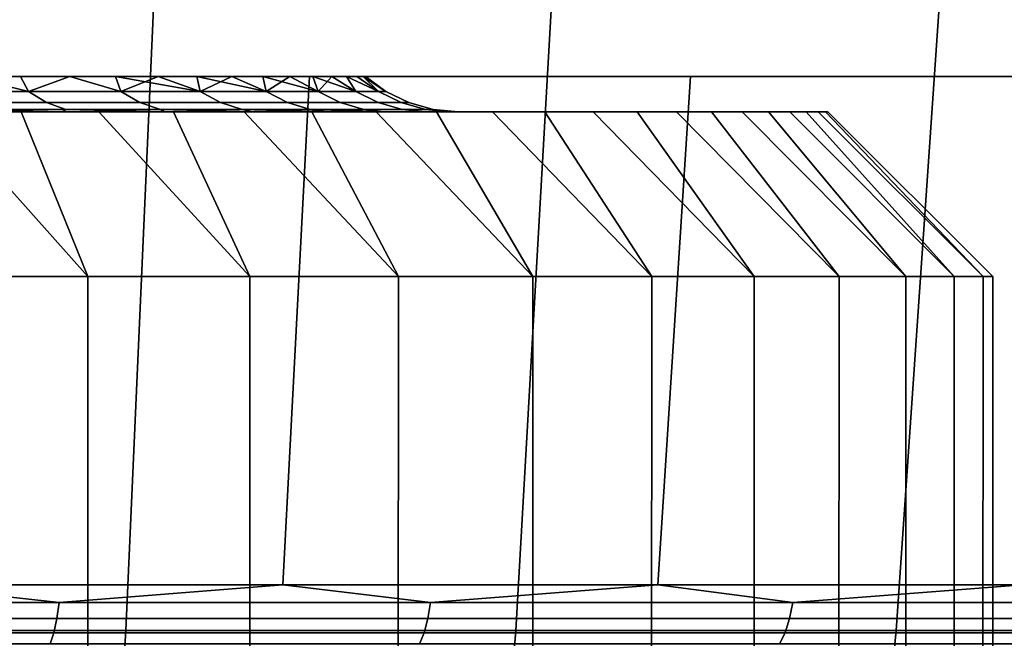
# Model space of a CAD drawing. Header units: metres. Extents: x -109 to 109, y -100 to 76.
# Tile 223 of 337: x -69.06 to -63.43, y 45.49 to 49.03. Entities that reach past the tile are written whole.
import ezdxf

# ---------------------------------------------------------------- set-up
doc = ezdxf.new("R2010")
doc.units = ezdxf.units.M
doc.layers.add('solid_21062310', color=7, linetype='CONTINUOUS')

msp = doc.modelspace()

# ---------------------------------------------------------------- linework, layer by layer
at = {"layer": 'solid_21062310'}
for points in [[(-68.449715, 45.537159, -30.792774), (-70.718918, 45.537159, -31.298262), (-70.596886, 49.349998, -31.9594), (-68.279625, 49.349998, -31.443209)], [(-70.718918, 45.537159, 31.298262), (-68.449715, 45.537159, 30.792774), (-68.279625, 49.349998, 31.443209), (-70.596886, 49.349998, 31.9594)], [(-66.223457, 45.537159, -30.122993), (-68.449715, 45.537159, -30.792774), (-68.279625, 49.349998, -31.443209), (-66.006279, 49.349998, -30.759256)], [(-68.449715, 45.537159, 30.792774), (-66.223457, 45.537159, 30.122993), (-66.006279, 49.349998, 30.759256), (-68.279625, 49.349998, 31.443209)], [(-64.05204, 45.537159, -29.292496), (-66.223457, 45.537159, -30.122993), (-66.006279, 49.349998, -30.759256), (-63.789055, 49.349998, -29.911232)], [(-66.223457, 45.537159, 30.122993), (-64.05204, 45.537159, 29.292496), (-63.789055, 49.349998, 29.911232), (-66.006279, 49.349998, 30.759256)], [(-61.947033, 45.537159, -28.30571), (-64.05204, 45.537159, -29.292496), (-63.789055, 49.349998, -29.911232), (-61.639652, 49.349998, -28.903635)], [(-64.05204, 45.537159, 29.292496), (-61.947033, 45.537159, 28.30571), (-61.639652, 49.349998, 28.903635), (-63.789055, 49.349998, 29.911232)], [(-105.990959, 48.701729, 9.09821), (-76.5, 48.701729, 9.418473), (-47.770813, 48.701729, 11.274169)], [(-105.990959, 48.701729, 9.09821), (-47.770813, 48.701729, 11.274169), (-48.694653, 48.701729, 13.392285), (-105.229187, 48.701729, 11.274169)], [(-47.009045, 48.701729, -9.09821), (-76.5, 48.701729, -9.418473), (-105.229187, 48.701729, -11.274169)], [(-47.009045, 48.701729, -9.09821), (-105.229187, 48.701729, -11.274169), (-104.305344, 48.701729, -13.392285), (-47.770813, 48.701729, -11.274169)], [(-105.229187, 48.701729, 11.274169), (-48.694653, 48.701729, 13.392285), (-49.771805, 48.701729, 15.429821), (-104.305344, 48.701729, 13.392285)], [(-47.770813, 48.701729, -11.274169), (-104.305344, 48.701729, -13.392285), (-103.228195, 48.701729, -15.429821), (-48.694653, 48.701729, -13.392285)], [(-104.305344, 48.701729, 13.392285), (-49.771805, 48.701729, 15.429821), (-51.001373, 48.701729, 17.386974), (-103.228195, 48.701729, 15.429821)], [(-48.694653, 48.701729, -13.392285), (-103.228195, 48.701729, -15.429821), (-101.998627, 48.701729, -17.386974), (-49.771805, 48.701729, -15.429821)], [(-103.228195, 48.701729, 15.429821), (-51.001373, 48.701729, 17.386974), (-52.369823, 48.701729, 19.240938), (-101.998627, 48.701729, 17.386974)], [(-49.771805, 48.701729, -15.429821), (-101.998627, 48.701729, -17.386974), (-100.630173, 48.701729, -19.240938), (-51.001373, 48.701729, -17.386974)], [(-101.998627, 48.701729, 17.386974), (-52.369823, 48.701729, 19.240938), (-53.877609, 48.701729, 20.993099), (-100.630173, 48.701729, 19.240938)], [(-51.001373, 48.701729, -17.386974), (-100.630173, 48.701729, -19.240938), (-99.122391, 48.701729, -20.993099), (-52.369823, 48.701729, -19.240938)], [(-100.630173, 48.701729, 19.240938), (-53.877609, 48.701729, 20.993099), (-99.122391, 48.701729, 20.993099)], [(-53.877609, 48.701729, -20.993099), (-99.122391, 48.701729, -20.993099), (-97.493103, 48.701729, -22.622393)], [(-52.369823, 48.701729, -19.240938), (-99.122391, 48.701729, -20.993099), (-53.877609, 48.701729, -20.993099)], [(-99.122391, 48.701729, 20.993099), (-53.877609, 48.701729, 20.993099), (-55.506901, 48.701729, 22.622393)], [(-99.122391, 48.701729, 20.993099), (-55.506901, 48.701729, 22.622393), (-97.493103, 48.701729, 22.622393)], [(-55.506901, 48.701729, -22.622393), (-97.493103, 48.701729, -22.622393), (-95.740936, 48.701729, -24.130175)], [(-53.877609, 48.701729, -20.993099), (-97.493103, 48.701729, -22.622393), (-55.506901, 48.701729, -22.622393)], [(-97.493103, 48.701729, 22.622393), (-55.506901, 48.701729, 22.622393), (-57.25906, 48.701729, 24.130175)], [(-97.493103, 48.701729, 22.622393), (-57.25906, 48.701729, 24.130175), (-95.740936, 48.701729, 24.130175)], [(-57.25906, 48.701729, -24.130175), (-95.740936, 48.701729, -24.130175), (-93.886978, 48.701729, -25.498627)], [(-55.506901, 48.701729, -22.622393), (-95.740936, 48.701729, -24.130175), (-57.25906, 48.701729, -24.130175)], [(-95.740936, 48.701729, 24.130175), (-57.25906, 48.701729, 24.130175), (-59.113026, 48.701729, 25.498627)], [(-95.740936, 48.701729, 24.130175), (-59.113026, 48.701729, 25.498627), (-93.886978, 48.701729, 25.498627)], [(-59.113026, 48.701729, -25.498627), (-93.886978, 48.701729, -25.498627), (-91.929825, 48.701729, -26.728193)], [(-57.25906, 48.701729, -24.130175), (-93.886978, 48.701729, -25.498627), (-59.113026, 48.701729, -25.498627)], [(-93.886978, 48.701729, 25.498627), (-59.113026, 48.701729, 25.498627), (-61.070179, 48.701729, 26.728193)], [(-93.886978, 48.701729, 25.498627), (-61.070179, 48.701729, 26.728193), (-91.929825, 48.701729, 26.728193)], [(-61.070179, 48.701729, -26.728193), (-91.929825, 48.701729, -26.728193), (-89.892288, 48.701729, -27.805347)], [(-59.113026, 48.701729, -25.498627), (-91.929825, 48.701729, -26.728193), (-61.070179, 48.701729, -26.728193)], [(-91.929825, 48.701729, 26.728193), (-61.070179, 48.701729, 26.728193), (-63.107716, 48.701729, 27.805347)], [(-91.929825, 48.701729, 26.728193), (-63.107716, 48.701729, 27.805347), (-89.892288, 48.701729, 27.805347)], [(-63.107716, 48.701729, -27.805347), (-89.892288, 48.701729, -27.805347), (-87.77417, 48.701729, -28.729185)], [(-61.070179, 48.701729, -26.728193), (-89.892288, 48.701729, -27.805347), (-63.107716, 48.701729, -27.805347)], [(-89.892288, 48.701729, 27.805347), (-63.107716, 48.701729, 27.805347), (-65.22583, 48.701729, 28.729185)], [(-89.892288, 48.701729, 27.805347), (-65.22583, 48.701729, 28.729185), (-87.77417, 48.701729, 28.729185)], [(-65.22583, 48.701729, -28.729185), (-87.77417, 48.701729, -28.729185), (-85.598213, 48.701729, -29.490955)], [(-63.107716, 48.701729, -27.805347), (-87.77417, 48.701729, -28.729185), (-65.22583, 48.701729, -28.729185)], [(-87.77417, 48.701729, 28.729185), (-65.22583, 48.701729, 28.729185), (-67.401787, 48.701729, 29.490955)], [(-87.77417, 48.701729, 28.729185), (-67.401787, 48.701729, 29.490955), (-85.598213, 48.701729, 29.490955)], [(-67.401787, 48.701729, -29.490955), (-85.598213, 48.701729, -29.490955), (-83.366791, 48.701729, -30.088509)], [(-65.22583, 48.701729, -28.729185), (-85.598213, 48.701729, -29.490955), (-67.401787, 48.701729, -29.490955)], [(-85.598213, 48.701729, 29.490955), (-67.401787, 48.701729, 29.490955), (-69.633209, 48.701729, 30.088509)], [(-67.401787, 48.701729, -29.490955), (-83.366791, 48.701729, -30.088509), (-69.633209, 48.701729, -30.088509)], [(-47.770813, 48.701729, 11.274169), (-76.5, 48.701729, 9.418473), (-76.021614, 48.701729, 9.406491)], [(-47.009045, 48.701729, -9.09821), (-76.021614, 48.701729, -9.406491), (-76.5, 48.701729, -9.418473)], [(-47.770813, 48.701729, 11.274169), (-76.021614, 48.701729, 9.406491), (-75.546883, 48.701729, 9.370547)], [(-47.009045, 48.701729, -9.09821), (-75.546883, 48.701729, -9.370547), (-76.021614, 48.701729, -9.406491)], [(-47.770813, 48.701729, 11.274169), (-75.546883, 48.701729, 9.370547), (-75.075119, 48.701729, 9.310287)], [(-47.009045, 48.701729, -9.09821), (-75.075119, 48.701729, -9.310287), (-75.546883, 48.701729, -9.370547)], [(-47.770813, 48.701729, 11.274169), (-75.075119, 48.701729, 9.310287), (-74.604301, 48.701729, 9.225727)], [(-47.009045, 48.701729, -9.09821), (-74.604301, 48.701729, -9.225727), (-75.075119, 48.701729, -9.310287)], [(-47.770813, 48.701729, 11.274169), (-74.604301, 48.701729, 9.225727), (-74.137993, 48.701729, 9.117626)], [(-47.009045, 48.701729, -9.09821), (-74.137993, 48.701729, -9.117626), (-74.604301, 48.701729, -9.225727)], [(-47.770813, 48.701729, 11.274169), (-74.137993, 48.701729, 9.117626), (-73.679764, 48.701729, 8.986746), (-47.009045, 48.701729, 9.09821)], [(-47.009045, 48.701729, -9.09821), (-73.679764, 48.701729, -8.986746), (-74.137993, 48.701729, -9.117626)], [(-47.009045, 48.701729, 9.09821), (-73.679764, 48.701729, 8.986746), (-73.230118, 48.701729, 8.832915)], [(-47.009045, 48.701729, -9.09821), (-46.411491, 48.701729, -6.866788), (-73.230118, 48.701729, -8.832915), (-73.679764, 48.701729, -8.986746)], [(-47.009045, 48.701729, 9.09821), (-73.230118, 48.701729, 8.832915), (-72.786186, 48.701729, 8.655374)], [(-46.411491, 48.701729, -6.866788), (-72.786186, 48.701729, -8.655374), (-73.230118, 48.701729, -8.832915)], [(-47.009045, 48.701729, 9.09821), (-72.786186, 48.701729, 8.655374), (-72.351105, 48.701729, 8.455544)], [(-46.411491, 48.701729, -6.866788), (-72.351105, 48.701729, -8.455544), (-72.786186, 48.701729, -8.655374)], [(-47.009045, 48.701729, 9.09821), (-72.351105, 48.701729, 8.455544), (-71.928223, 48.701729, 8.234913)], [(-46.411491, 48.701729, -6.866788), (-71.928223, 48.701729, -8.234913), (-72.351105, 48.701729, -8.455544)], [(-47.009045, 48.701729, 9.09821), (-71.928223, 48.701729, 8.234913), (-71.518929, 48.701729, 7.993887)], [(-46.411491, 48.701729, -6.866788), (-71.518929, 48.701729, -7.993887), (-71.928223, 48.701729, -8.234913)], [(-47.009045, 48.701729, 9.09821), (-71.518929, 48.701729, 7.993887), (-71.120064, 48.701729, 7.730749)], [(-46.411491, 48.701729, -6.866788), (-71.120064, 48.701729, -7.730749), (-71.518929, 48.701729, -7.993887)], [(-47.009045, 48.701729, 9.09821), (-71.120064, 48.701729, 7.730749), (-70.734093, 48.701729, 7.447365)], [(-46.411491, 48.701729, -6.866788), (-70.734093, 48.701729, -7.447365), (-71.120064, 48.701729, -7.730749)], [(-47.009045, 48.701729, 9.09821), (-70.734093, 48.701729, 7.447365), (-70.363983, 48.701729, 7.145884)], [(-46.411491, 48.701729, -6.866788), (-70.363983, 48.701729, -7.145884), (-70.734093, 48.701729, -7.447365)], [(-47.009045, 48.701729, 9.09821), (-70.363983, 48.701729, 7.145884), (-70.01162, 48.701729, 6.827516), (-46.411491, 48.701729, 6.866788)], [(-46.411491, 48.701729, -6.866788), (-70.01162, 48.701729, -6.827516), (-70.363983, 48.701729, -7.145884)], [(-46.411491, 48.701729, 6.866788), (-70.01162, 48.701729, 6.827516), (-69.674118, 48.701729, 6.489686)], [(-46.411491, 48.701729, -6.866788), (-45.982304, 48.701729, -4.60076), (-69.674118, 48.701729, -6.489686), (-70.01162, 48.701729, -6.827516)], [(-69.633209, 48.701729, 30.088509), (-67.401787, 48.701729, 29.490955), (-67.554047, 45.79763, 29.002098), (-69.746391, 45.79763, 29.589535)], [(-67.401787, 48.701729, -29.490955), (-69.633209, 48.701729, -30.088509), (-69.746384, 45.79763, -29.589531), (-67.554047, 45.79763, -29.002096)], [(-69.353119, 48.701729, 6.134373), (-69.674118, 48.701729, 6.489686), (-69.59893, 48.615841, 6.580153), (-69.0047, 48.615841, 5.89437)], [(-46.411491, 48.701729, 6.866788), (-69.674118, 48.701729, 6.489686), (-69.353119, 48.701729, 6.134373)], [(-45.982304, 48.701729, -4.60076), (-69.353119, 48.701729, -6.134373), (-69.674118, 48.701729, -6.489686)], [(-69.353119, 48.701729, -6.134373), (-69.0047, 48.615841, -5.89437), (-69.59893, 48.615841, -6.580153)], [(-69.051071, 48.701729, 5.764294), (-69.353119, 48.701729, 6.134373), (-69.0047, 48.615841, 5.89437)], [(-46.411491, 48.701729, 6.866788), (-69.353119, 48.701729, 6.134373), (-69.051071, 48.701729, 5.764294)], [(-69.353119, 48.701729, -6.134373), (-69.051071, 48.701729, -5.764294), (-69.0047, 48.615841, -5.89437)], [(-45.982304, 48.701729, -4.60076), (-69.051071, 48.701729, -5.764294), (-69.353119, 48.701729, -6.134373)], [(-68.769936, 48.701729, 5.381521), (-69.051071, 48.701729, 5.764294), (-69.0047, 48.615841, 5.89437), (-68.47834, 48.615841, 5.155206)], [(-46.411491, 48.701729, 6.866788), (-69.051071, 48.701729, 5.764294), (-68.769936, 48.701729, 5.381521)], [(-69.051071, 48.701729, -5.764294), (-68.769936, 48.701729, -5.381521), (-69.0047, 48.615841, -5.89437)], [(-45.982304, 48.701729, -4.60076), (-68.769936, 48.701729, -5.381521), (-69.051071, 48.701729, -5.764294)], [(-68.769936, 48.701729, -5.381521), (-68.47834, 48.615841, -5.155206), (-69.0047, 48.615841, -5.89437)], [(-68.507545, 48.701729, 4.982965), (-68.769936, 48.701729, 5.381521), (-68.47834, 48.615841, 5.155206)], [(-46.411491, 48.701729, 6.866788), (-68.769936, 48.701729, 5.381521), (-68.507545, 48.701729, 4.982965)], [(-68.769936, 48.701729, -5.381521), (-68.507545, 48.701729, -4.982965), (-68.47834, 48.615841, -5.155206)], [(-45.982304, 48.701729, -4.60076), (-68.507545, 48.701729, -4.982965), (-68.769936, 48.701729, -5.381521)], [(-68.507545, 48.701729, 4.982965), (-68.47834, 48.615841, 5.155206), (-68.024635, 48.615841, 4.369356)], [(-68.264694, 48.701729, 4.570317), (-68.507545, 48.701729, 4.982965), (-68.024635, 48.615841, 4.369356)], [(-46.411491, 48.701729, 6.866788), (-68.507545, 48.701729, 4.982965), (-68.264694, 48.701729, 4.570317), (-45.982304, 48.701729, 4.60076)], [(-68.507545, 48.701729, -4.982965), (-68.264694, 48.701729, -4.570317), (-68.47834, 48.615841, -5.155206)], [(-45.982304, 48.701729, -4.60076), (-68.264694, 48.701729, -4.570317), (-68.507545, 48.701729, -4.982965)], [(-68.264694, 48.701729, -4.570317), (-68.024635, 48.615841, -4.369356), (-68.47834, 48.615841, -5.155206)], [(-68.043205, 48.701729, 4.146742), (-68.264694, 48.701729, 4.570317), (-68.024635, 48.615841, 4.369356)], [(-45.982304, 48.701729, 4.60076), (-68.264694, 48.701729, 4.570317), (-68.043205, 48.701729, 4.146742)], [(-68.264694, 48.701729, -4.570317), (-68.043205, 48.701729, -4.146742), (-68.024635, 48.615841, -4.369356)], [(-45.982304, 48.701729, -4.60076), (-45.724777, 48.701729, -2.313858), (-68.043205, 48.701729, -4.146742), (-68.264694, 48.701729, -4.570317)], [(-68.043205, 48.701729, 4.146742), (-68.024635, 48.615841, 4.369356), (-67.647675, 48.615841, 3.543936)], [(-67.844749, 48.701729, 3.715084), (-68.043205, 48.701729, 4.146742), (-67.647675, 48.615841, 3.543936)], [(-45.982304, 48.701729, 4.60076), (-68.043205, 48.701729, 4.146742), (-67.844749, 48.701729, 3.715084)], [(-68.043205, 48.701729, -4.146742), (-67.844749, 48.701729, -3.715084), (-68.024635, 48.615841, -4.369356)], [(-45.724777, 48.701729, -2.313858), (-67.844749, 48.701729, -3.715084), (-68.043205, 48.701729, -4.146742)], [(-67.844749, 48.701729, -3.715084), (-67.647675, 48.615841, -3.543936), (-68.024635, 48.615841, -4.369356)], [(-67.668114, 48.701729, 3.272243), (-67.844749, 48.701729, 3.715084), (-67.647675, 48.615841, 3.543936)], [(-45.982304, 48.701729, 4.60076), (-67.844749, 48.701729, 3.715084), (-67.668114, 48.701729, 3.272243)], [(-67.844749, 48.701729, -3.715084), (-67.668114, 48.701729, -3.272243), (-67.647675, 48.615841, -3.543936)], [(-45.724777, 48.701729, -2.313858), (-67.668114, 48.701729, -3.272243), (-67.844749, 48.701729, -3.715084)], [(-67.668114, 48.701729, 3.272243), (-67.647675, 48.615841, 3.543936), (-67.350883, 48.615841, 2.686422)], [(-67.513351, 48.701729, 2.819215), (-67.668114, 48.701729, 3.272243), (-67.350883, 48.615841, 2.686422)], [(-45.982304, 48.701729, 4.60076), (-67.668114, 48.701729, 3.272243), (-67.513351, 48.701729, 2.819215)], [(-67.668114, 48.701729, -3.272243), (-67.513351, 48.701729, -2.819215), (-67.647675, 48.615841, -3.543936)], [(-45.724777, 48.701729, -2.313858), (-67.513351, 48.701729, -2.819215), (-67.668114, 48.701729, -3.272243)], [(-67.513351, 48.701729, -2.819215), (-67.350883, 48.615841, -2.686422), (-67.647675, 48.615841, -3.543936)], [(-65.22583, 48.701729, -28.729185), (-67.401787, 48.701729, -29.490955), (-67.554047, 45.79763, -29.002096), (-65.41172, 45.79763, -28.252466)], [(-67.401787, 48.701729, 29.490955), (-65.22583, 48.701729, 28.729185), (-65.411736, 45.79763, 28.252472), (-67.554047, 45.79763, 29.002098)], [(-67.381615, 48.701729, 2.359477), (-67.513351, 48.701729, 2.819215), (-67.350883, 48.615841, 2.686422)], [(-45.982304, 48.701729, 4.60076), (-67.513351, 48.701729, 2.819215), (-67.381615, 48.701729, 2.359477)], [(-67.513351, 48.701729, -2.819215), (-67.381615, 48.701729, -2.359477), (-67.350883, 48.615841, -2.686422)], [(-45.724777, 48.701729, -2.313858), (-67.381615, 48.701729, -2.359477), (-67.513351, 48.701729, -2.819215)], [(-67.381615, 48.701729, 2.359477), (-67.350883, 48.615841, 2.686422), (-67.136955, 48.615841, 1.804579)], [(-67.274002, 48.701729, 1.896464), (-67.381615, 48.701729, 2.359477), (-67.136955, 48.615841, 1.804579)], [(-45.982304, 48.701729, 4.60076), (-67.381615, 48.701729, 2.359477), (-67.274002, 48.701729, 1.896464), (-45.724777, 48.701729, 2.313858)], [(-67.381615, 48.701729, -2.359477), (-67.274002, 48.701729, -1.896464), (-67.350883, 48.615841, -2.686422)], [(-45.724777, 48.701729, -2.313858), (-67.274002, 48.701729, -1.896464), (-67.381615, 48.701729, -2.359477)], [(-67.274002, 48.701729, -1.896464), (-67.136955, 48.615841, -1.804579), (-67.350883, 48.615841, -2.686422)], [(-67.19043, 48.701729, 1.429862), (-67.274002, 48.701729, 1.896464), (-67.136955, 48.615841, 1.804579)], [(-45.724777, 48.701729, 2.313858), (-67.274002, 48.701729, 1.896464), (-67.19043, 48.701729, 1.429862)], [(-67.274002, 48.701729, -1.896464), (-67.19043, 48.701729, -1.429862), (-67.136955, 48.615841, -1.804579)], [(-45.724777, 48.701729, -2.313858), (-45.637447, 48.701729), (-67.19043, 48.701729, -1.429862), (-67.274002, 48.701729, -1.896464)], [(-67.19043, 48.701729, 1.429862), (-67.136955, 48.615841, 1.804579), (-67.007812, 48.615841, 0.906394)], [(-67.130417, 48.701729, 0.958251), (-67.19043, 48.701729, 1.429862), (-67.007812, 48.615841, 0.906394)], [(-45.724777, 48.701729, 2.313858), (-67.19043, 48.701729, 1.429862), (-67.130417, 48.701729, 0.958251)], [(-67.19043, 48.701729, -1.429862), (-67.130417, 48.701729, -0.958251), (-67.007812, 48.615841, -0.906394), (-67.136955, 48.615841, -1.804579)], [(-45.637447, 48.701729), (-67.130417, 48.701729, -0.958251), (-67.19043, 48.701729, -1.429862)], [(-67.093979, 48.701729, 0.48163), (-67.130417, 48.701729, 0.958251), (-67.007812, 48.615841, 0.906394)], [(-45.724777, 48.701729, 2.313858), (-67.130417, 48.701729, 0.958251), (-67.093979, 48.701729, 0.48163)], [(-67.130417, 48.701729, -0.958251), (-67.093979, 48.701729, -0.48163), (-67.007812, 48.615841, -0.906394)], [(-45.637447, 48.701729), (-67.093979, 48.701729, -0.48163), (-67.130417, 48.701729, -0.958251)], [(-67.093979, 48.701729, 0.48163), (-66.964638, 48.615841), (-67.0811, 48.701729)], [(-67.093979, 48.701729, -0.48163), (-67.0811, 48.701729), (-66.964638, 48.615841), (-67.007812, 48.615841, -0.906394)], [(-45.637447, 48.701729), (-45.724777, 48.701729, 2.313858), (-67.093979, 48.701729, 0.48163), (-67.0811, 48.701729)], [(-45.637447, 48.701729), (-67.0811, 48.701729), (-67.093979, 48.701729, -0.48163)], [(-67.093979, 48.701729, 0.48163), (-67.007812, 48.615841, 0.906394), (-66.964638, 48.615841)], [(-65.22583, 48.701729, 28.729185), (-63.107716, 48.701729, 27.805347), (-63.331436, 45.79763, 27.344847), (-65.411736, 45.79763, 28.252472)], [(-63.107716, 48.701729, -27.805347), (-65.22583, 48.701729, -28.729185), (-65.41172, 45.79763, -28.252466), (-63.331406, 45.79763, -27.344833)], [(-69.504532, 48.552181, 6.670167), (-68.902168, 48.552181, 5.975002), (-69.0047, 48.615841, 5.89437), (-69.59893, 48.615841, 6.580153)], [(-68.902168, 48.552181, -5.975002), (-69.504532, 48.552181, -6.670167), (-69.59893, 48.615841, -6.580153), (-69.0047, 48.615841, -5.89437)], [(-68.902168, 48.552181, 5.975002), (-68.368607, 48.552181, 5.225727), (-68.47834, 48.615841, 5.155206), (-69.0047, 48.615841, 5.89437)], [(-68.368607, 48.552181, -5.225727), (-68.902168, 48.552181, -5.975002), (-69.0047, 48.615841, -5.89437), (-68.47834, 48.615841, -5.155206)], [(-68.368607, 48.552181, 5.225727), (-67.908691, 48.552181, 4.429127), (-68.024635, 48.615841, 4.369356), (-68.47834, 48.615841, 5.155206)], [(-67.908691, 48.552181, -4.429127), (-68.368607, 48.552181, -5.225727), (-68.47834, 48.615841, -5.155206), (-68.024635, 48.615841, -4.369356)], [(-67.908691, 48.552181, 4.429127), (-67.526581, 48.552181, 3.592416), (-67.647675, 48.615841, 3.543936), (-68.024635, 48.615841, 4.369356)], [(-67.526581, 48.552181, -3.592416), (-67.908691, 48.552181, -4.429127), (-68.024635, 48.615841, -4.369356), (-67.647675, 48.615841, -3.543936)], [(-67.526581, 48.552181, 3.592416), (-67.225731, 48.552181, 2.723171), (-67.350883, 48.615841, 2.686422), (-67.647675, 48.615841, 3.543936)], [(-67.225731, 48.552181, -2.723171), (-67.526581, 48.552181, -3.592416), (-67.647675, 48.615841, -3.543936), (-67.350883, 48.615841, -2.686422)], [(-67.225731, 48.552181, 2.723171), (-67.008873, 48.552181, 1.829265), (-67.136955, 48.615841, 1.804579), (-67.350883, 48.615841, 2.686422)], [(-67.008873, 48.552181, -1.829265), (-67.225731, 48.552181, -2.723171), (-67.350883, 48.615841, -2.686422), (-67.136955, 48.615841, -1.804579)], [(-67.008873, 48.552181, 1.829265), (-66.877968, 48.552181, 0.918793), (-67.007812, 48.615841, 0.906394), (-67.136955, 48.615841, 1.804579)], [(-66.877968, 48.552181, -0.918793), (-67.008873, 48.552181, -1.829265), (-67.136955, 48.615841, -1.804579), (-67.007812, 48.615841, -0.906394)], [(-66.877968, 48.552181, 0.918793), (-66.834198, 48.552181), (-66.964638, 48.615841), (-67.007812, 48.615841, 0.906394)], [(-67.007812, 48.615841, -0.906394), (-66.964638, 48.615841), (-66.834198, 48.552181), (-66.877968, 48.552181, -0.918793)], [(-69.403358, 48.513142, 6.766637), (-68.792282, 48.513142, 6.061418), (-68.902168, 48.552181, 5.975002), (-69.504532, 48.552181, 6.670167)], [(-68.792282, 48.513142, -6.061418), (-69.403358, 48.513142, -6.766637), (-69.504532, 48.552181, -6.670167), (-68.902168, 48.552181, -5.975002)], [(-69.403358, 48.513142, -6.766637), (-68.809219, 48.5, -6.312587), (-69.466843, 48.5, -7.03791)], [(-69.403358, 48.513142, 6.766637), (-69.466827, 48.5, 7.037896), (-68.809204, 48.5, 6.312572)], [(-69.403358, 48.513142, 6.766637), (-68.809204, 48.5, 6.312572), (-68.792282, 48.513142, 6.061418)], [(-68.792282, 48.513142, -6.061418), (-68.809219, 48.5, -6.312587), (-69.403358, 48.513142, -6.766637)], [(-68.792282, 48.513142, 6.061418), (-68.251007, 48.513142, 5.301306), (-68.368607, 48.552181, 5.225727), (-68.902168, 48.552181, 5.975002)], [(-68.251007, 48.513142, -5.301306), (-68.792282, 48.513142, -6.061418), (-68.902168, 48.552181, -5.975002), (-68.368607, 48.552181, -5.225727)], [(-68.792282, 48.513142, -6.061418), (-68.228973, 48.5, -5.53075), (-68.809219, 48.5, -6.312587)], [(-68.792282, 48.513142, 6.061418), (-68.809204, 48.5, 6.312572), (-68.228966, 48.5, 5.530735)], [(-68.792282, 48.513142, 6.061418), (-68.228966, 48.5, 5.530735), (-68.251007, 48.513142, 5.301306)], [(-68.251007, 48.513142, -5.301306), (-68.228973, 48.5, -5.53075), (-68.792282, 48.513142, -6.061418)], [(-68.251007, 48.513142, 5.301306), (-67.784439, 48.513142, 4.493185), (-67.908691, 48.552181, 4.429127), (-68.368607, 48.552181, 5.225727)], [(-67.784439, 48.513142, -4.493185), (-68.251007, 48.513142, -5.301306), (-68.368607, 48.552181, -5.225727), (-67.908691, 48.552181, -4.429127)], [(-68.251007, 48.513142, 5.301306), (-68.228966, 48.5, 5.530735), (-67.725578, 48.5, 4.690939)], [(-68.251007, 48.513142, 5.301306), (-67.725578, 48.5, 4.690939), (-67.784439, 48.513142, 4.493185)], [(-68.251007, 48.513142, -5.301306), (-67.725586, 48.5, -4.690954), (-68.228973, 48.5, -5.53075)], [(-67.784439, 48.513142, -4.493185), (-67.725586, 48.5, -4.690954), (-68.251007, 48.513142, -5.301306)], [(-67.784439, 48.513142, 4.493185), (-67.396797, 48.513142, 3.644372), (-67.526581, 48.552181, 3.592416), (-67.908691, 48.552181, 4.429127)], [(-67.396797, 48.513142, -3.644372), (-67.784439, 48.513142, -4.493185), (-67.908691, 48.552181, -4.429127), (-67.526581, 48.552181, -3.592416)], [(-67.784439, 48.513142, 4.493185), (-67.725578, 48.5, 4.690939), (-67.308571, 48.5, 3.810287)], [(-67.784439, 48.513142, 4.493185), (-67.308571, 48.5, 3.810287), (-67.396797, 48.513142, 3.644372)], [(-67.784439, 48.513142, -4.493185), (-67.308578, 48.5, -3.810301), (-67.725586, 48.5, -4.690954)], [(-67.396797, 48.513142, -3.644372), (-67.308578, 48.5, -3.810301), (-67.784439, 48.513142, -4.493185)], [(-67.396797, 48.513142, 3.644372), (-67.091599, 48.513142, 2.762556), (-67.225731, 48.552181, 2.723171), (-67.526581, 48.552181, 3.592416)], [(-67.091599, 48.513142, -2.762556), (-67.396797, 48.513142, -3.644372), (-67.526581, 48.552181, -3.592416), (-67.225731, 48.552181, -2.723171)], [(-67.396797, 48.513142, 3.644372), (-67.308571, 48.5, 3.810287), (-66.978973, 48.5, 2.888585)], [(-67.396797, 48.513142, 3.644372), (-66.978973, 48.5, 2.888585), (-67.091599, 48.513142, 2.762556)], [(-67.396797, 48.513142, -3.644372), (-66.978981, 48.5, -2.888598), (-67.308578, 48.5, -3.810301)], [(-67.091599, 48.513142, -2.762556), (-66.978981, 48.5, -2.888598), (-67.396797, 48.513142, -3.644372)], [(-67.091599, 48.513142, 2.762556), (-66.871605, 48.513142, 1.855721), (-67.008873, 48.552181, 1.829265), (-67.225731, 48.552181, 2.723171)], [(-66.871605, 48.513142, -1.855721), (-67.091599, 48.513142, -2.762556), (-67.225731, 48.552181, -2.723171), (-67.008873, 48.552181, -1.829265)], [(-66.871605, 48.513142, 1.855721), (-67.091599, 48.513142, 2.762556), (-66.978973, 48.5, 2.888585), (-66.741501, 48.5, 1.942684)], [(-66.871605, 48.513142, -1.855721), (-66.741501, 48.5, -1.942694), (-66.978981, 48.5, -2.888598), (-67.091599, 48.513142, -2.762556)], [(-66.871605, 48.513142, 1.855721), (-66.7388, 48.513142, 0.932081), (-66.877968, 48.552181, 0.918793), (-67.008873, 48.552181, 1.829265)], [(-66.7388, 48.513142, -0.932081), (-66.871605, 48.513142, -1.855721), (-67.008873, 48.552181, -1.829265), (-66.877968, 48.552181, -0.918793)], [(-66.7388, 48.513142, 0.932081), (-66.694405, 48.513142), (-66.834198, 48.552181), (-66.877968, 48.552181, 0.918793)], [(-66.877968, 48.552181, -0.918793), (-66.834198, 48.552181), (-66.694405, 48.513142), (-66.7388, 48.513142, -0.932081)], [(-66.7388, 48.513142, 0.932081), (-66.871605, 48.513142, 1.855721), (-66.741501, 48.5, 1.942684), (-66.598976, 48.5, 0.98125)], [(-66.7388, 48.513142, -0.932081), (-66.598976, 48.5, -0.981256), (-66.741501, 48.5, -1.942694), (-66.871605, 48.513142, -1.855721)], [(-66.694405, 48.513142), (-66.7388, 48.513142, 0.932081), (-66.598976, 48.5, 0.98125), (-66.550003, 48.5)], [(-66.7388, 48.513142, -0.932081), (-66.694405, 48.513142), (-66.550003, 48.5), (-66.598976, 48.5, -0.981256)], [(-73.611313, 48.5, 9.521394), (-74.55983, 48.5, 9.758566), (-69.506378, 48.5, 9.823145), (-69.046616, 48.5, 9.478688)], [(-72.694122, 48.5, -9.192932), (-69.046616, 48.5, -9.47869), (-69.506378, 48.5, -9.823147), (-73.611328, 48.5, -9.521399)], [(-72.694107, 48.5, 9.192924), (-73.611313, 48.5, 9.521394), (-69.046616, 48.5, 9.478688)], [(-71.809464, 48.5, -8.774902), (-68.602753, 48.5, -9.112215), (-69.046616, 48.5, -9.47869), (-72.694122, 48.5, -9.192932)], [(-71.809448, 48.5, 8.774893), (-72.694107, 48.5, 9.192924), (-69.046616, 48.5, 9.478688), (-68.602753, 48.5, 9.112212)], [(-70.974472, 48.5, -8.274333), (-68.177773, 48.5, -8.72618), (-68.602753, 48.5, -9.112215), (-71.809464, 48.5, -8.774902)], [(-70.974457, 48.5, 8.274322), (-71.809448, 48.5, 8.774893), (-68.177773, 48.5, 8.726177), (-67.773712, 48.5, 8.322118)], [(-71.809448, 48.5, 8.774893), (-68.602753, 48.5, 9.112212), (-68.177773, 48.5, 8.726177)], [(-70.974472, 48.5, -8.274333), (-67.773712, 48.5, -8.322121), (-68.177773, 48.5, -8.72618)], [(-70.18811, 48.5, -7.691459), (-67.387695, 48.5, -7.897144), (-67.773712, 48.5, -8.322121), (-70.974472, 48.5, -8.274333)], [(-70.188095, 48.5, 7.691446), (-70.974457, 48.5, 8.274322), (-67.773712, 48.5, 8.322118), (-67.387688, 48.5, 7.897141)], [(-69.466843, 48.5, -7.03791), (-67.021233, 48.5, -7.453289), (-67.387695, 48.5, -7.897144), (-70.18811, 48.5, -7.691459)], [(-69.466827, 48.5, 7.037896), (-70.188095, 48.5, 7.691446), (-67.387688, 48.5, 7.897141), (-67.021233, 48.5, 7.453286)], [(-69.506378, 48.5, 9.823145), (-69.97966, 48.5, 10.143545), (-69.656189, 47.558506, 11.052705), (-68.665573, 47.558506, 10.374089)], [(-68.665573, 47.558506, -10.37409), (-69.656197, 47.558506, -11.052706), (-69.97966, 48.5, -10.143546), (-69.506378, 48.5, -9.823147)], [(-69.506378, 48.5, 9.823145), (-68.665573, 47.558506, 10.374089), (-69.046616, 48.5, 9.478688)], [(-68.665573, 47.558506, -10.37409), (-69.506378, 48.5, -9.823147), (-69.046616, 48.5, -9.47869)], [(-68.809219, 48.5, -6.312587), (-66.676796, 48.5, -6.993538), (-67.021233, 48.5, -7.453289), (-69.466843, 48.5, -7.03791)], [(-68.809204, 48.5, 6.312572), (-69.466827, 48.5, 7.037896), (-66.676788, 48.5, 6.993536), (-66.3564, 48.5, 6.520257)], [(-69.466827, 48.5, 7.037896), (-67.021233, 48.5, 7.453286), (-66.676788, 48.5, 6.993536)], [(-68.602753, 48.5, 9.112212), (-69.046616, 48.5, 9.478688), (-68.665573, 47.558506, 10.374089), (-67.741859, 47.558506, 9.607025)], [(-67.741859, 47.558506, -9.607028), (-68.665573, 47.558506, -10.37409), (-69.046616, 48.5, -9.47869), (-68.602753, 48.5, -9.112215)], [(-68.809219, 48.5, -6.312587), (-66.3564, 48.5, -6.52026), (-66.676796, 48.5, -6.993538)], [(-68.228973, 48.5, -5.53075), (-66.05793, 48.5, -6.030139), (-66.3564, 48.5, -6.52026), (-68.809219, 48.5, -6.312587)], [(-68.228966, 48.5, 5.530735), (-68.809204, 48.5, 6.312572), (-66.3564, 48.5, 6.520257), (-66.05793, 48.5, 6.030138)], [(-68.602753, 48.5, 9.112212), (-67.741859, 47.558506, 9.607025), (-68.177773, 48.5, 8.726177)], [(-67.741859, 47.558506, -9.607028), (-68.602753, 48.5, -9.112215), (-68.177773, 48.5, -8.72618)], [(-67.725586, 48.5, -4.690954), (-65.782089, 48.5, -5.52487), (-66.05793, 48.5, -6.030139), (-68.228973, 48.5, -5.53075)], [(-67.725578, 48.5, 4.690939), (-68.228966, 48.5, 5.530735), (-65.782089, 48.5, 5.524868), (-65.530724, 48.5, 5.007887)], [(-68.228966, 48.5, 5.530735), (-66.05793, 48.5, 6.030138), (-65.782089, 48.5, 5.524868)], [(-67.773712, 48.5, 8.322118), (-68.177773, 48.5, 8.726177), (-67.741859, 47.558506, 9.607025), (-66.89286, 47.558506, 8.75802)], [(-66.892868, 47.558506, -8.758022), (-67.741859, 47.558506, -9.607028), (-68.177773, 48.5, -8.72618), (-67.773712, 48.5, -8.322121)], [(-67.773712, 48.5, 8.322118), (-66.89286, 47.558506, 8.75802), (-67.387688, 48.5, 7.897141)], [(-66.892868, 47.558506, -8.758022), (-67.773712, 48.5, -8.322121), (-67.387695, 48.5, -7.897144)], [(-67.725586, 48.5, -4.690954), (-65.530724, 48.5, -5.007889), (-65.782089, 48.5, -5.52487)], [(-67.308578, 48.5, -3.810301), (-65.30555, 48.5, -4.482325), (-65.530724, 48.5, -5.007889), (-67.725586, 48.5, -4.690954)], [(-67.308571, 48.5, 3.810287), (-67.725578, 48.5, 4.690939), (-65.30555, 48.5, 4.482323), (-65.105362, 48.5, 3.944928)], [(-67.725578, 48.5, 4.690939), (-65.530724, 48.5, 5.007887), (-65.30555, 48.5, 4.482323)], [(-66.125832, 47.558506, -7.834327), (-66.892868, 47.558506, -8.758022), (-67.387695, 48.5, -7.897144), (-67.021233, 48.5, -7.453289)], [(-67.021233, 48.5, 7.453286), (-67.387688, 48.5, 7.897141), (-66.89286, 47.558506, 8.75802), (-66.125832, 47.558506, 7.834325)], [(-67.308578, 48.5, -3.810301), (-65.105362, 48.5, -3.94493), (-65.30555, 48.5, -4.482325)], [(-66.978981, 48.5, -2.888598), (-64.930206, 48.5, -3.396645), (-65.105362, 48.5, -3.94493), (-67.308578, 48.5, -3.810301)], [(-66.978973, 48.5, 2.888585), (-67.308571, 48.5, 3.810287), (-65.105362, 48.5, 3.944928), (-64.930199, 48.5, 3.396643)], [(-67.021233, 48.5, 7.453286), (-66.125832, 47.558506, 7.834325), (-66.676788, 48.5, 6.993536)], [(-66.125832, 47.558506, -7.834327), (-67.021233, 48.5, -7.453289), (-66.676796, 48.5, -6.993538)], [(-66.741501, 48.5, -1.942694), (-64.781197, 48.5, -2.841204), (-64.930206, 48.5, -3.396645), (-66.978981, 48.5, -2.888598)], [(-66.741501, 48.5, 1.942684), (-66.978973, 48.5, 2.888585), (-64.781197, 48.5, 2.841202), (-64.659447, 48.5, 2.282299)], [(-66.978973, 48.5, 2.888585), (-64.930199, 48.5, 3.396643), (-64.781197, 48.5, 2.841202)], [(-66.741501, 48.5, -1.942694), (-64.659454, 48.5, -2.2823), (-64.781197, 48.5, -2.841204)], [(-66.598976, 48.5, -0.981256), (-64.564888, 48.5, -1.719658), (-64.659454, 48.5, -2.2823), (-66.741501, 48.5, -1.942694)], [(-66.598976, 48.5, 0.98125), (-66.741501, 48.5, 1.942684), (-64.564888, 48.5, 1.719656), (-64.497047, 48.5, 1.151726)], [(-66.741501, 48.5, 1.942684), (-64.659447, 48.5, 2.282299), (-64.564888, 48.5, 1.719656)], [(-65.447243, 47.558506, -6.84372), (-66.125832, 47.558506, -7.834327), (-66.676796, 48.5, -6.993538), (-66.3564, 48.5, -6.52026)], [(-66.3564, 48.5, 6.520257), (-66.676788, 48.5, 6.993536), (-66.125832, 47.558506, 7.834325), (-65.447243, 47.558506, 6.843719)], [(-66.598976, 48.5, -0.981256), (-64.497047, 48.5, -1.151727), (-64.564888, 48.5, -1.719658)], [(-66.550003, 48.5), (-64.455917, 48.5, -0.578507), (-64.497047, 48.5, -1.151727), (-66.598976, 48.5, -0.981256)], [(-66.550003, 48.5), (-66.598976, 48.5, 0.98125), (-64.455917, 48.5, 0.578507), (-64.441498, 48.5)], [(-66.598976, 48.5, 0.98125), (-64.497047, 48.5, 1.151726), (-64.455917, 48.5, 0.578507)], [(-66.550003, 48.5), (-64.441498, 48.5), (-64.455917, 48.5, -0.578507)], [(-66.3564, 48.5, 6.520257), (-65.447243, 47.558506, 6.843719), (-66.05793, 48.5, 6.030138)], [(-65.447243, 47.558506, -6.84372), (-66.3564, 48.5, -6.52026), (-66.05793, 48.5, -6.030139)], [(-65.782089, 48.5, 5.524868), (-66.05793, 48.5, 6.030138), (-65.447243, 47.558506, 6.843719), (-64.862885, 47.558506, 5.794614)], [(-64.862885, 47.558506, -5.794616), (-65.447243, 47.558506, -6.84372), (-66.05793, 48.5, -6.030139), (-65.782089, 48.5, -5.52487)], [(-65.782089, 48.5, 5.524868), (-64.862885, 47.558506, 5.794614), (-65.530724, 48.5, 5.007887)], [(-64.862885, 47.558506, -5.794616), (-65.782089, 48.5, -5.52487), (-65.530724, 48.5, -5.007889)], [(-65.30555, 48.5, 4.482323), (-65.530724, 48.5, 5.007887), (-64.862885, 47.558506, 5.794614), (-64.377831, 47.558506, 4.696054)], [(-64.377831, 47.558506, -4.696055), (-64.862885, 47.558506, -5.794616), (-65.530724, 48.5, -5.007889), (-65.30555, 48.5, -4.482325)], [(-65.30555, 48.5, 4.482323), (-64.377831, 47.558506, 4.696054), (-65.105362, 48.5, 3.944928)], [(-64.377831, 47.558506, -4.696055), (-65.30555, 48.5, -4.482325), (-65.105362, 48.5, -3.94493)], [(-64.930199, 48.5, 3.396643), (-65.105362, 48.5, 3.944928), (-64.377831, 47.558506, 4.696054), (-63.996208, 47.558506, 3.55741)], [(-63.996208, 47.558506, -3.557412), (-64.377831, 47.558506, -4.696055), (-65.105362, 48.5, -3.94493), (-64.930206, 48.5, -3.396645)], [(-63.996208, 47.558506, -3.557412), (-64.930206, 48.5, -3.396645), (-64.781197, 48.5, -2.841204)], [(-64.930199, 48.5, 3.396643), (-63.996208, 47.558506, 3.55741), (-64.781197, 48.5, 2.841202)], [(-64.659447, 48.5, 2.282299), (-64.781197, 48.5, 2.841202), (-63.996208, 47.558506, 3.55741), (-63.721302, 47.558506, 2.388486)], [(-63.721302, 47.558506, -2.388487), (-63.996208, 47.558506, -3.557412), (-64.781197, 48.5, -2.841204), (-64.659454, 48.5, -2.2823)], [(-63.721302, 47.558506, -2.388487), (-64.659454, 48.5, -2.2823), (-64.564888, 48.5, -1.719658)], [(-64.659447, 48.5, 2.282299), (-63.721302, 47.558506, 2.388486), (-64.564888, 48.5, 1.719656)], [(-64.497047, 48.5, 1.151726), (-64.564888, 48.5, 1.719656), (-63.721302, 47.558506, 2.388486), (-63.555439, 47.558502, 1.199307)], [(-63.555439, 47.558502, -1.199308), (-63.721302, 47.558506, -2.388487), (-64.564888, 48.5, -1.719658), (-64.497047, 48.5, -1.151727)], [(-64.497047, 48.5, 1.151726), (-63.555439, 47.558502, 1.199307), (-64.455917, 48.5, 0.578507)], [(-63.555439, 47.558502, -1.199308), (-64.497047, 48.5, -1.151727), (-64.455917, 48.5, -0.578507)], [(-64.441498, 48.5), (-64.455917, 48.5, 0.578507), (-63.555439, 47.558502, 1.199307), (-63.5, 47.558498)], [(-64.455917, 48.5, -0.578507), (-64.441498, 48.5), (-63.5, 47.558498), (-63.555439, 47.558502, -1.199308)], [(-68.665573, 47.558506, -10.37409), (-68.667061, 45, -10.374823), (-69.655151, 45, -11.05188), (-69.656197, 47.558506, -11.052706)], [(-68.665573, 47.558506, 10.374089), (-69.656189, 47.558506, 11.052705), (-69.655151, 45, 11.05188), (-68.667061, 45, 10.374823)], [(-67.741859, 47.558506, 9.607025), (-68.665573, 47.558506, 10.374089), (-68.667061, 45, 10.374823), (-67.740959, 45, 9.605888)], [(-67.741859, 47.558506, -9.607028), (-67.740959, 45, -9.605888), (-68.667061, 45, -10.374823), (-68.665573, 47.558506, -10.37409)], [(-66.89286, 47.558506, 8.75802), (-67.741859, 47.558506, 9.607025), (-67.740959, 45, 9.605888), (-66.894112, 45, 8.759043)], [(-67.741859, 47.558506, -9.607028), (-66.892868, 47.558506, -8.758022), (-66.894112, 45, -8.759043), (-67.740959, 45, -9.605888)], [(-66.125832, 47.558506, 7.834325), (-66.89286, 47.558506, 8.75802), (-66.894112, 45, 8.759043), (-66.125175, 45, 7.832941)], [(-66.892868, 47.558506, -8.758022), (-66.125832, 47.558506, -7.834327), (-66.125175, 45, -7.832941), (-66.894112, 45, -8.759043)], [(-66.125832, 47.558506, 7.834325), (-66.125175, 45, 7.832941), (-65.44812, 45, 6.844851), (-65.447243, 47.558506, 6.843719)], [(-66.125832, 47.558506, -7.834327), (-65.447243, 47.558506, -6.84372), (-65.44812, 45, -6.844851), (-66.125175, 45, -7.832941)], [(-64.862885, 47.558506, 5.794614), (-65.447243, 47.558506, 6.843719), (-65.44812, 45, 6.844851), (-64.862724, 45, 5.793441)], [(-65.447243, 47.558506, -6.84372), (-64.862885, 47.558506, -5.794616), (-64.862724, 45, -5.793441), (-65.44812, 45, -6.844851)], [(-64.377831, 47.558506, 4.696054), (-64.862885, 47.558506, 5.794614), (-64.862724, 45, 5.793441), (-64.378403, 45, 4.697328)], [(-64.862885, 47.558506, -5.794616), (-64.377831, 47.558506, -4.696055), (-64.378403, 45, -4.697328), (-64.862724, 45, -5.793441)], [(-63.996208, 47.558506, 3.55741), (-64.377831, 47.558506, 4.696054), (-64.378403, 45, 4.697328), (-63.996483, 45, 3.556826)], [(-63.996208, 47.558506, -3.557412), (-63.996483, 45, -3.556826), (-64.378403, 45, -4.697328), (-64.377831, 47.558506, -4.696055)], [(-63.721302, 47.558506, 2.388486), (-63.996208, 47.558506, 3.55741), (-63.996483, 45, 3.556826), (-63.721535, 45, 2.389685)], [(-63.721302, 47.558506, -2.388487), (-63.721535, 45, -2.389685), (-63.996483, 45, -3.556826), (-63.996208, 47.558506, -3.557412)], [(-63.555439, 47.558502, 1.199307), (-63.721302, 47.558506, 2.388486), (-63.721535, 45, 2.389685), (-63.556515, 45, 1.205635)], [(-63.555439, 47.558502, -1.199308), (-63.556515, 45, -1.205635), (-63.721535, 45, -2.389685), (-63.721302, 47.558506, -2.388487)], [(-63.5, 47.558498), (-63.555439, 47.558502, 1.199307), (-63.556515, 45, 1.205635), (-63.5, 45)], [(-63.555439, 47.558502, -1.199308), (-63.5, 47.558498), (-63.5, 45), (-63.556515, 45, -1.205635)], [(-70.992447, 45.697441, -29.817404), (-68.830605, 45.697441, -29.335835), (-69.746384, 45.79763, -29.589531)], [(-68.830605, 45.697441, 29.335835), (-70.992447, 45.697441, 29.817404), (-69.746391, 45.79763, 29.589535)], [(-68.830605, 45.697441, 29.335835), (-69.746391, 45.79763, 29.589535), (-67.554047, 45.79763, 29.002098)], [(-68.830605, 45.697441, -29.335835), (-67.554047, 45.79763, -29.002096), (-69.746384, 45.79763, -29.589531)], [(-68.830605, 45.697441, -29.335835), (-66.709686, 45.697441, -28.697744), (-67.554047, 45.79763, -29.002096)], [(-66.709686, 45.697441, 28.697744), (-68.830605, 45.697441, 29.335835), (-67.554047, 45.79763, 29.002098)], [(-66.709686, 45.697441, -28.697744), (-65.41172, 45.79763, -28.252466), (-67.554047, 45.79763, -29.002096)], [(-66.709686, 45.697441, 28.697744), (-67.554047, 45.79763, 29.002098), (-65.411736, 45.79763, 28.252472)], [(-66.709686, 45.697441, -28.697744), (-64.641006, 45.697441, -27.906542), (-65.41172, 45.79763, -28.252466)], [(-64.641006, 45.697441, 27.906542), (-66.709686, 45.697441, 28.697744), (-65.411736, 45.79763, 28.252472)], [(-64.641006, 45.697441, 27.906542), (-65.411736, 45.79763, 28.252472), (-63.331436, 45.79763, 27.344847)], [(-64.641006, 45.697441, -27.906542), (-63.331406, 45.79763, -27.344833), (-65.41172, 45.79763, -28.252466)], [(-64.641006, 45.697441, -27.906542), (-62.635597, 45.697441, -26.966444), (-63.331406, 45.79763, -27.344833)], [(-62.635597, 45.697441, 26.966444), (-64.641006, 45.697441, 27.906542), (-63.331436, 45.79763, 27.344847)], [(-68.830605, 45.697441, -29.335835), (-70.992447, 45.697441, -29.817404), (-71.001358, 45.60503, -29.769148), (-68.843018, 45.60503, -29.288357)], [(-70.992447, 45.697441, 29.817404), (-68.830605, 45.697441, 29.335835), (-68.843018, 45.60503, 29.288357), (-71.001358, 45.60503, 29.769148)], [(-66.709686, 45.697441, -28.697744), (-68.830605, 45.697441, -29.335835), (-68.843018, 45.60503, -29.288357), (-66.725533, 45.60503, -28.6513)], [(-68.830605, 45.697441, 29.335835), (-66.709686, 45.697441, 28.697744), (-66.725533, 45.60503, 28.6513), (-68.843018, 45.60503, 29.288357)], [(-64.641006, 45.697441, -27.906542), (-66.709686, 45.697441, -28.697744), (-66.725533, 45.60503, -28.6513), (-64.660202, 45.60503, -27.861376)], [(-66.709686, 45.697441, 28.697744), (-64.641006, 45.697441, 27.906542), (-64.660202, 45.60503, 27.861376), (-66.725533, 45.60503, 28.6513)], [(-62.635597, 45.697441, -26.966444), (-64.641006, 45.697441, -27.906542), (-64.660202, 45.60503, -27.861376), (-62.658035, 45.60503, -26.9228)], [(-64.641006, 45.697441, 27.906542), (-62.635597, 45.697441, 26.966444), (-62.658035, 45.60503, 26.9228), (-64.660202, 45.60503, 27.861376)], [(-68.843018, 45.60503, -29.288357), (-71.001358, 45.60503, -29.769148), (-71.013573, 45.524857, -29.703033), (-68.860023, 45.524857, -29.223312)], [(-71.001358, 45.60503, 29.769148), (-68.843018, 45.60503, 29.288357), (-68.860023, 45.524857, 29.223312), (-71.013573, 45.524857, 29.703033)], [(-66.725533, 45.60503, -28.6513), (-68.843018, 45.60503, -29.288357), (-68.860023, 45.524857, -29.223312), (-66.747238, 45.524857, -28.587669)], [(-68.843018, 45.60503, 29.288357), (-66.725533, 45.60503, 28.6513), (-66.747238, 45.524857, 28.587669), (-68.860023, 45.524857, 29.223312)], [(-64.660202, 45.60503, -27.861376), (-66.725533, 45.60503, -28.6513), (-66.747238, 45.524857, -28.587669), (-64.686493, 45.524857, -27.7995)], [(-66.725533, 45.60503, 28.6513), (-64.660202, 45.60503, 27.861376), (-64.686493, 45.524857, 27.7995), (-66.747238, 45.524857, 28.587669)], [(-62.658035, 45.60503, -26.9228), (-64.660202, 45.60503, -27.861376), (-64.686493, 45.524857, -27.7995), (-62.688774, 45.524857, -26.863008)], [(-64.660202, 45.60503, 27.861376), (-62.658035, 45.60503, 26.9228), (-62.688774, 45.524857, 26.863008), (-64.686493, 45.524857, 27.7995)], [(-68.465324, 45.284542, -30.73307), (-70.730125, 45.284542, -31.237577), (-70.718918, 45.537159, -31.298262), (-68.449715, 45.537159, -30.792774)], [(-70.730125, 45.284542, 31.237577), (-68.465324, 45.284542, 30.73307), (-68.449715, 45.537159, 30.792774), (-70.718918, 45.537159, 31.298262)], [(-66.243385, 45.284542, -30.06459), (-68.465324, 45.284542, -30.73307), (-68.449715, 45.537159, -30.792774), (-66.223457, 45.537159, -30.122993)], [(-68.465324, 45.284542, 30.73307), (-66.243385, 45.284542, 30.06459), (-66.223457, 45.537159, 30.122993), (-68.449715, 45.537159, 30.792774)], [(-64.076172, 45.284542, -29.235701), (-66.243385, 45.284542, -30.06459), (-66.223457, 45.537159, -30.122993), (-64.05204, 45.537159, -29.292496)], [(-66.243385, 45.284542, 30.06459), (-64.076172, 45.284542, 29.235701), (-64.05204, 45.537159, 29.292496), (-66.223457, 45.537159, 30.122993)], [(-61.975246, 45.284542, -28.250828), (-64.076172, 45.284542, -29.235701), (-64.05204, 45.537159, -29.292496), (-61.947033, 45.537159, -28.30571)], [(-64.076172, 45.284542, 29.235701), (-61.975246, 45.284542, 28.250828), (-61.947033, 45.537159, 28.30571), (-64.05204, 45.537159, 29.292496)], [(-68.860023, 45.524857, -29.223312), (-71.013573, 45.524857, -29.703033), (-71.028549, 45.46043, -29.621962), (-68.880875, 45.46043, -29.143547)], [(-71.013573, 45.524857, 29.703033), (-68.860023, 45.524857, 29.223312), (-68.880875, 45.46043, 29.143547), (-71.028549, 45.46043, 29.621962)], [(-68.880875, 45.46043, -29.143547), (-66.773865, 45.46043, -28.50964), (-66.747238, 45.524857, -28.587669), (-68.860023, 45.524857, -29.223312)], [(-68.860023, 45.524857, 29.223312), (-66.747238, 45.524857, 28.587669), (-66.773865, 45.46043, 28.50964), (-68.880875, 45.46043, 29.143547)], [(-64.686493, 45.524857, -27.7995), (-66.747238, 45.524857, -28.587669), (-66.773865, 45.46043, -28.50964), (-64.718735, 45.46043, -27.723623)], [(-66.747238, 45.524857, 28.587669), (-64.686493, 45.524857, 27.7995), (-64.718735, 45.46043, 27.723623), (-66.773865, 45.46043, 28.50964)], [(-62.688774, 45.524857, -26.863008), (-64.686493, 45.524857, -27.7995), (-64.718735, 45.46043, -27.723623), (-62.726471, 45.46043, -26.789686)], [(-64.686493, 45.524857, 27.7995), (-62.688774, 45.524857, 26.863008), (-62.726471, 45.46043, 26.789686), (-64.718735, 45.46043, 27.723623)]]:
    msp.add_3dface(points, dxfattribs=at)

doc.saveas('drawing.dxf')
